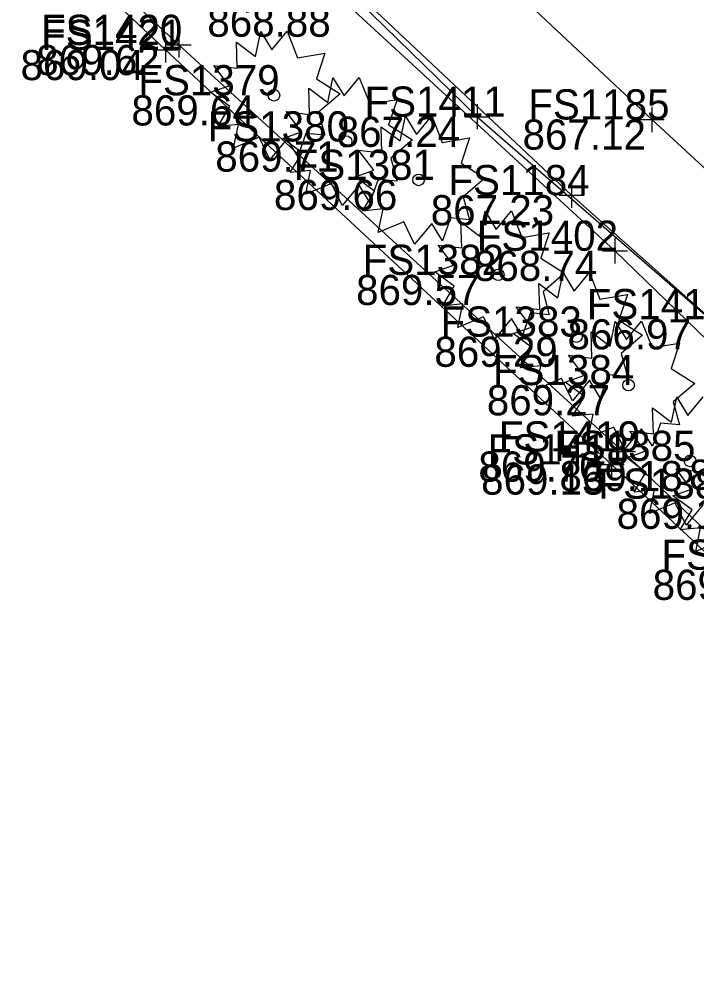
# Model space of a CAD drawing. Extents: x 1479420 to 1479833, y 379731 to 380103.
# Drawn here: x 1479710.89 to 1479737.84, y 379752.4 to 379790.68 of the extents above; entities that cross this region are included whole.
import ezdxf

# ---------------------------------------------------------------- set-up
doc = ezdxf.new("R2010")
doc.units = 0
for name, color, linetype in [('PV_X_Curb', 7, 'Continuous'), ('PV_X_Walk', 7, 'Continuous'), ('RD_X_Wall', 7, 'Continuous'), ('SV_X_Break_Lines', 7, 'Continuous'), ('SV_X_Shot_Marker', 7, 'Continuous'), ('SV_X_Text_Elevation', 7, 'Continuous'), ('SV_X_Text_Name', 7, 'Continuous'), ('VG_X_Cells', 7, 'Continuous')]:
    doc.layers.add(name, color=color, linetype=linetype)

msp = doc.modelspace()

# ---------------------------------------------------------------- linework, layer by layer
at = {"layer": 'PV_X_Curb'}
for points in [[(1479752.341, 379756.82), (1479734.895, 379773.493), (1479717.229, 379789.662), (1479699.298, 379806.401), (1479688.16, 379794.934), (1479685.526, 379793.897), (1479682.733, 379795.157), (1479681.263, 379797.549), (1479682.493, 379800.746), (1479693.462, 379811.911), (1479675.554, 379828.75), (1479655.832, 379847.057), (1479640.191, 379861.808), (1479628.558, 379849), (1479624.614, 379847.663), (1479622.46, 379848.585), (1479618.996, 379850.857), (1479611.825, 379854.437), (1479601.319, 379856.891), (1479590.521, 379858.038)], [(1479751.933, 379756.628), (1479734.447, 379772.976), (1479716.701, 379789.463), (1479699.4, 379805.742), (1479688.561, 379794.786), (1479685.717, 379793.294), (1479682.291, 379794.8), (1479680.73, 379797.254), (1479682.169, 379801.189), (1479692.652, 379811.907), (1479675.183, 379828.391), (1479655.51, 379846.682), (1479640.151, 379860.926), (1479629.134, 379848.869), (1479624.571, 379847.215), (1479622.228, 379847.911), (1479618.757, 379850.398), (1479611.519, 379853.97), (1479601.347, 379856.369), (1479590.364, 379857.442)]]:
    msp.add_lwpolyline(points, dxfattribs=at)
at = {"layer": 'PV_X_Walk'}
for points in [[(1479760.141, 379765.373), (1479756.862, 379768.221), (1479747.096, 379776.51), (1479736.047, 379786.698), (1479722.324, 379799.574), (1479705.728, 379814.894), (1479685.769, 379833.708), (1479660.411, 379857.395)], [(1479801.031, 379735.954), (1479794.804, 379736.123), (1479792.191, 379733.142), (1479782.769, 379741.06), (1479767.055, 379754.294), (1479759.061, 379761.026), (1479757.309, 379762.481), (1479754.256, 379765.105), (1479744.261, 379773.561), (1479732.859, 379783.688), (1479719.35, 379796.384), (1479703.027, 379811.462), (1479682.443, 379830.686), (1479657.296, 379854.468)]]:
    msp.add_lwpolyline(points, dxfattribs=at)
at = {"layer": 'RD_X_Wall'}
msp.add_lwpolyline([(1479756.217, 379756.164), (1479757.574, 379758.774), (1479757.809, 379760.44), (1479756.184, 379761.773), (1479753.461, 379764.22), (1479749.272, 379767.89), (1479743.159, 379773.169), (1479734.585, 379781.475), (1479724.018, 379791.188), (1479717.004, 379797.909), (1479704.341, 379809.227)], dxfattribs=at)
at = {"layer": 'SV_X_Break_Lines'}
msp.add_lwpolyline([(1479700.791, 379810.474), (1479703.421, 379811.158), (1479704.398, 379810.048), (1479708.429, 379806.713), (1479717.526, 379798.095), (1479729.107, 379786.809), (1479738.375, 379778.753), (1479747.99, 379770.392), (1479758.225, 379761.836), (1479757.039, 379755.523)], dxfattribs=at)
at = {"layer": 'SV_X_Shot_Marker'}
for p, q in [((1479716.701, 379789.963), (1479716.701, 379788.963)), ((1479717.229, 379790.162), (1479717.229, 379789.162)), ((1479716.729, 379789.662), (1479717.729, 379789.662)), ((1479717.229, 379789.662), (1479717.229, 379789.662)), ((1479716.201, 379789.463), (1479717.201, 379789.463)), ((1479716.701, 379789.463), (1479716.701, 379789.463)), ((1479729.107, 379787.309), (1479729.107, 379786.309)), ((1479736.047, 379787.198), (1479736.047, 379786.198)), ((1479728.607, 379786.809), (1479729.607, 379786.809)), ((1479729.107, 379786.809), (1479729.107, 379786.809)), ((1479735.547, 379786.698), (1479736.547, 379786.698)), ((1479736.047, 379786.698), (1479736.047, 379786.698)), ((1479732.859, 379784.188), (1479732.859, 379783.188)), ((1479732.359, 379783.688), (1479733.359, 379783.688)), ((1479732.859, 379783.688), (1479732.859, 379783.688)), ((1479734.585, 379781.975), (1479734.585, 379780.975)), ((1479734.085, 379781.475), (1479735.085, 379781.475)), ((1479734.585, 379781.475), (1479734.585, 379781.475)), ((1479734.895, 379773.993), (1479734.895, 379772.993)), ((1479734.395, 379773.493), (1479735.395, 379773.493)), ((1479734.447, 379773.476), (1479734.447, 379772.476)), ((1479734.895, 379773.493), (1479734.895, 379773.493)), ((1479733.947, 379772.976), (1479734.947, 379772.976)), ((1479734.447, 379772.976), (1479734.447, 379772.976))]:
    msp.add_line(p, q, dxfattribs=at)
at = {"layer": 'VG_X_Cells'}
for points in [[(1479720.933, 379789.469), (1479721.538, 379790.204), (1479721.953, 379789.151), (1479723.045, 379789.331), (1479722.706, 379788.319), (1479723.651, 379787.724), (1479722.795, 379786.989), (1479723.045, 379786.076), (1479722.291, 379786.144), (1479721.966, 379785.231), (1479721.538, 379785.922), (1479720.86, 379785.106), (1479720.431, 379785.992), (1479719.411, 379785.562), (1479719.603, 379786.504), (1479718.791, 379786.421), (1479719.265, 379787.211), (1479718.496, 379787.779), (1479719.235, 379788.042), (1479718.628, 379788.846), (1479719.56, 379788.736), (1479719.53, 379789.774), (1479720.283, 379789.206), (1479720.49, 379790.191), (1479720.933, 379789.469)], [(1479723.806, 379787.633), (1479724.411, 379788.368), (1479724.826, 379787.315), (1479725.918, 379787.495), (1479725.579, 379786.483), (1479726.524, 379785.888), (1479725.668, 379785.153), (1479725.918, 379784.24), (1479725.164, 379784.308), (1479724.839, 379783.395), (1479724.411, 379784.086), (1479723.733, 379783.27), (1479723.304, 379784.156), (1479722.284, 379783.726), (1479722.476, 379784.668), (1479721.664, 379784.585), (1479722.138, 379785.375), (1479721.369, 379785.943), (1479722.108, 379786.206), (1479721.501, 379787.01), (1479722.433, 379786.9), (1479722.403, 379787.938), (1479723.156, 379787.37), (1479723.363, 379788.355), (1479723.806, 379787.633)], [(1479726.688, 379786.105), (1479727.293, 379786.84), (1479727.708, 379785.787), (1479728.8, 379785.967), (1479728.461, 379784.955), (1479729.406, 379784.36), (1479728.55, 379783.625), (1479728.8, 379782.712), (1479728.046, 379782.78), (1479727.721, 379781.867), (1479727.293, 379782.558), (1479726.615, 379781.742), (1479726.186, 379782.628), (1479725.166, 379782.198), (1479725.358, 379783.14), (1479724.546, 379783.057), (1479725.02, 379783.847), (1479724.251, 379784.415), (1479724.99, 379784.678), (1479724.383, 379785.482), (1479725.315, 379785.372), (1479725.285, 379786.41), (1479726.038, 379785.842), (1479726.245, 379786.827), (1479726.688, 379786.105)], [(1479729.86, 379782.327), (1479730.465, 379783.062), (1479730.88, 379782.008), (1479731.972, 379782.188), (1479731.633, 379781.177), (1479732.578, 379780.582), (1479731.722, 379779.847), (1479731.972, 379778.933), (1479731.218, 379779.002), (1479730.893, 379778.088), (1479730.465, 379778.78), (1479729.787, 379777.963), (1479729.358, 379778.85), (1479728.338, 379778.42), (1479728.53, 379779.362), (1479727.718, 379779.278), (1479728.192, 379780.068), (1479727.423, 379780.637), (1479728.162, 379780.9), (1479727.555, 379781.703), (1479728.487, 379781.593), (1479728.457, 379782.632), (1479729.21, 379782.063), (1479729.417, 379783.048), (1479729.86, 379782.327)], [(1479732.965, 379779.87), (1479733.57, 379780.605), (1479733.985, 379779.552), (1479735.077, 379779.732), (1479734.738, 379778.72), (1479735.683, 379778.125), (1479734.827, 379777.39), (1479735.077, 379776.477), (1479734.323, 379776.545), (1479733.998, 379775.632), (1479733.57, 379776.323), (1479732.892, 379775.507), (1479732.463, 379776.393), (1479731.443, 379775.963), (1479731.635, 379776.905), (1479730.823, 379776.822), (1479731.297, 379777.612), (1479730.528, 379778.18), (1479731.267, 379778.443), (1479730.66, 379779.247), (1479731.592, 379779.137), (1479731.562, 379780.175), (1479732.315, 379779.607), (1479732.522, 379780.592), (1479732.965, 379779.87)], [(1479735.041, 379777.941), (1479735.646, 379778.676), (1479736.061, 379777.623), (1479737.153, 379777.803), (1479736.814, 379776.791), (1479737.759, 379776.196), (1479736.903, 379775.461), (1479737.153, 379774.548), (1479736.399, 379774.616), (1479736.074, 379773.703), (1479735.646, 379774.395), (1479734.968, 379773.578), (1479734.539, 379774.465), (1479733.519, 379774.035), (1479733.711, 379774.976), (1479732.899, 379774.893), (1479733.373, 379775.683), (1479732.604, 379776.251), (1479733.343, 379776.515), (1479732.736, 379777.318), (1479733.668, 379777.208), (1479733.638, 379778.246), (1479734.391, 379777.678), (1479734.598, 379778.663), (1479735.041, 379777.941)], [(1479738.091, 379771.379), (1479737.413, 379770.562), (1479736.984, 379771.449), (1479735.964, 379771.019), (1479736.156, 379771.961), (1479735.344, 379771.877), (1479735.818, 379772.667), (1479735.049, 379773.236), (1479735.788, 379773.499), (1479735.181, 379774.302), (1479736.113, 379774.192), (1479736.083, 379775.231), (1479736.836, 379774.662), (1479737.043, 379775.647), (1479737.486, 379774.926)], [(1479737.486, 379774.926), (1479738.091, 379775.661)], [(1479738.816, 379769.947), (1479737.796, 379769.517), (1479737.988, 379770.459), (1479737.176, 379770.375), (1479737.65, 379771.165), (1479736.881, 379771.734), (1479737.62, 379771.997), (1479737.013, 379772.8), (1479737.945, 379772.69)]]:
    msp.add_lwpolyline(points, dxfattribs=at)
for centre in [(1479721.017, 379787.659), (1479723.89, 379785.823), (1479726.772, 379784.295), (1479729.944, 379780.517), (1479733.049, 379778.061), (1479735.125, 379776.132), (1479737.57, 379773.116)]:
    msp.add_circle(centre, 0.23, dxfattribs=at)

# ---------------------------------------------------------------- texts
at = {"layer": 'SV_X_Text_Elevation'}
for s, p in [('868.88', (1479718.368, 379789.988)), ('869.62', (1479711.56, 379788.462)), ('869.04', (1479710.938, 379788.263)), ('869.64', (1479715.349, 379786.459)), ('867.24', (1479723.514, 379785.609)), ('867.12', (1479730.908, 379785.498)), ('869.71', (1479718.684, 379784.623)), ('869.66', (1479721.019, 379783.095)), ('867.23', (1479727.256, 379782.488)), ('868.74', (1479728.973, 379780.275)), ('869.57', (1479724.286, 379779.317)), ('866.97', (1479732.697, 379777.553)), ('869.29', (1479727.4, 379776.86)), ('869.27', (1479729.485, 379774.931)), ('869.70', (1479729.15, 379772.293)), ('869.18', (1479732.375, 379771.916)), ('868.73', (1479737.537, 379771.969)), ('869.13', (1479729.261, 379771.776)), ('869.11', (1479734.65, 379770.414)), ('869.36', (1479736.083, 379767.589))]:
    msp.add_text(s, height=1.2, dxfattribs=at).set_placement(p)
at = {"layer": 'SV_X_Text_Name'}
for s, p in [('FS1420', (1479711.75, 379789.662)), ('FS1421', (1479711.76, 379789.463)), ('FS1379', (1479715.624, 379787.659)), ('FS1411', (1479724.62, 379786.809)), ('FS1185', (1479731.135, 379786.698)), ('FS1380', (1479718.383, 379785.823)), ('FS1381', (1479721.803, 379784.295)), ('FS1184', (1479727.957, 379783.688)), ('FS1402', (1479729.087, 379781.475)), ('FS1382', (1479724.551, 379780.517)), ('FS1412', (1479733.463, 379778.753)), ('FS1383', (1479727.646, 379778.06)), ('FS1384', (1479729.732, 379776.131)), ('FS1419', (1479729.964, 379773.493)), ('FS1385', (1479732.167, 379773.116)), ('FS1418', (1479729.516, 379772.976)), ('FS1386', (1479733.924, 379771.614)), ('FS1387', (1479736.433, 379768.789))]:
    msp.add_text(s, height=1.2, dxfattribs=at).set_placement(p)

doc.saveas('drawing.dxf')
